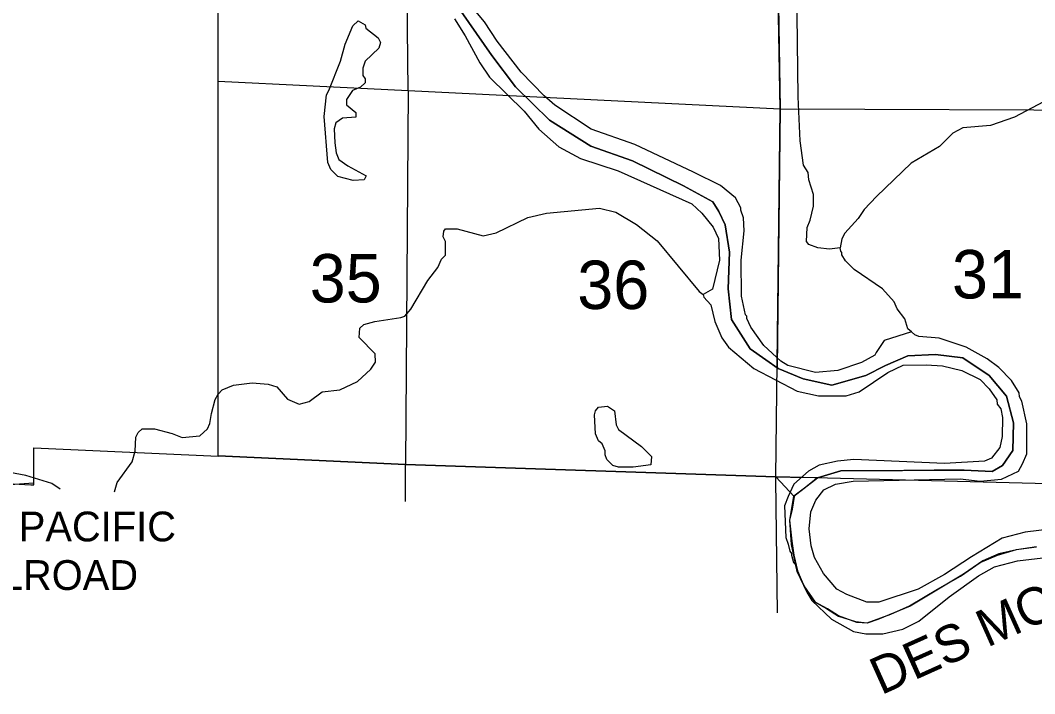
# Model space of a CAD drawing. Extents: x -1403959 to 81668, y -1400582 to 11018.
# Drawn here: x 7880.3 to 8143.7, y 7654.2 to 7829.2 of the extents above; entities that cross this region are included whole.
import ezdxf

# ---------------------------------------------------------------- set-up
doc = ezdxf.new("R2010")
doc.units = 0
for name, color, linetype in [('tdCiCityCuldesac', 7, 'Continuous'), ('tdCiRRCL', 7, 'Continuous'), ('tdCoCityStreetMajor', 7, 'Continuous'), ('tdCoCityStreetMinor', 7, 'Continuous'), ('tdCoClipBndry', 7, 'Continuous'), ('tdCoSecRteBand', 7, 'Continuous'), ('tdCoSectLinePart', 7, 'Continuous'), ('tdCoSurfBitum', 7, 'Continuous'), ('tdCoSurfConc', 7, 'Continuous'), ('tdCoTwpNameTxt', 7, 'Continuous')]:
    doc.layers.add(name, color=color, linetype=linetype)

msp = doc.modelspace()

# ---------------------------------------------------------------- linework, layer by layer
at = {"layer": 'tdCiRRCL'}
for points in [[(7883.79, 7708.47), (7883.77, 7718.12), (7931.68, 7715.92), (7931.69, 7885.78), (7836.27, 7890.52)], [(7815.93, 7712.27), (7882.99, 7708.51), (7883.79, 7708.47)]]:
    msp.add_lwpolyline(points, dxfattribs=at)
at = {"layer": 'tdCoCityStreetMajor'}
for points in [[(7980.98, 7810.92), (7979.95, 7907.67)], [(8077.59, 7806.19), (8075.92, 7903.08)], [(7931.65, 7813.34), (7980.98, 7810.92)], [(7980.98, 7810.92), (7980.34, 7713.79)], [(7980.98, 7810.92), (8077.59, 7806.19)], [(8076.47, 7710.56), (8077.59, 7806.19)], [(8077.59, 7806.19), (8165.45, 7805.79)], [(7931.65, 7715.99), (7980.34, 7713.79)], [(7980.29, 7704.12), (7980.34, 7712.89), (7980.34, 7713.79)], [(7980.34, 7713.79), (8076.47, 7710.56)], [(8076.47, 7710.56), (8080.32, 7710.49), (8083.13, 7710.45)], [(8076.92, 7675.23), (8076.47, 7709.78), (8076.47, 7710.56)], [(8083.13, 7710.45), (8167.51, 7708.35)]]:
    msp.add_lwpolyline(points, dxfattribs=at)
at = {"layer": 'tdCoCityStreetMinor'}
msp.add_lwpolyline([(7931.65, 7715.99), (7980.34, 7713.79), (8076.47, 7710.56), (8076.47, 7710.56), (8081.24, 7705.47), (8080.75, 7702.16), (8080.02, 7699.34), (8080.63, 7693.83), (8081.15, 7690.19), (8082.08, 7686.17), (8083.8, 7682.23), (8086.75, 7677.99), (8089.69, 7676.34), (8092.78, 7674.4), (8097.14, 7672.99), (8100.24, 7672.61), (8106.34, 7674.9), (8111.22, 7677.06), (8118.47, 7681.36), (8124.43, 7684.81), (8129.53, 7688.33), (8134.05, 7690.26), (8139, 7691.7), (8144.17, 7692.42)], dxfattribs=at)
at = {"layer": 'tdCoClipBndry'}
for points in [[(8076.8, 7738.9), (8077.59, 7806.19), (8075.92, 7903.08), (8075.86, 7999.69), (8119.16, 7999.41), (8119.15, 8330.76)], [(8144.16, 7692.35), (8138.97, 7691.61), (8134.38, 7690.57), (8130.25, 7688.76), (8125.19, 7685.28), (8111.41, 7676.96), (8102.99, 7673.49), (8100.24, 7672.59), (8097.49, 7672.76), (8092.77, 7674.47), (8089.88, 7676.32), (8086.69, 7678.01), (8084.42, 7681.08), (8082, 7685.98), (8080.52, 7693.02), (8080.1, 7699.28), (8081.2, 7705.54), (8087.32, 7710.34), (8093.37, 7712.13), (8125.41, 7712.3), (8132.71, 7711.97), (8135.37, 7713.47), (8138.02, 7717.43), (8138.18, 7724.58), (8136.36, 7731.54), (8131.88, 7736.86), (8125.07, 7741.5), (8117.94, 7742.33), (8110.8, 7742.01), (8104.99, 7739.52), (8099.84, 7736.86), (8091.05, 7734.37), (8083.58, 7736.03), (8077.11, 7738.69), (8069.8, 7743.82), (8064.98, 7751.46), (8064.15, 7759.42), (8064.49, 7768.89), (8063.32, 7776.02), (8061.66, 7779.51), (8060.17, 7782), (8052.52, 7786.15), (8039.25, 7792.62), (8028.46, 7796.44), (8017.67, 7803.24), (8008.87, 7811.87), (8002.73, 7820.01), (7994.76, 7831.46)], [(8087.32, 7710.34), (8076.47, 7710.56), (7980.34, 7713.79), (7931.65, 7715.99)]]:
    msp.add_lwpolyline(points, dxfattribs=at)
at = {"layer": 'tdCoSecRteBand'}
msp.add_line((7883.7, 7708.96), (7876.47, 7708.38), dxfattribs=at)
at = {"layer": 'tdCoSurfBitum'}
for points in [[(8093.18, 7770.06), (8090.44, 7769.73), (8087.39, 7770.03), (8085.1, 7770.95), (8084.48, 7771.71), (8084.63, 7775.37), (8085.4, 7777.21), (8086.31, 7780.87), (8086.3, 7783.93), (8085.08, 7787.74), (8084.92, 7789.58), (8083.7, 7791.56), (8082.78, 7797.82), (8082.31, 7809.27), (8081.48, 7873.1)], [(8147.63, 7696.97), (8141.22, 7696.2), (8135.26, 7694.67), (8127.33, 7689.77), (8120.31, 7685.19), (8113.44, 7681.36), (8103.21, 7678), (8100.15, 7677.99), (8094.96, 7679.98), (8092.36, 7681.35), (8088.84, 7685.47), (8086.55, 7689.59), (8085.63, 7692.64), (8085.17, 7697.07), (8085.62, 7701.5), (8086.84, 7704.55), (8088.97, 7707.15), (8092.03, 7708.68), (8096.61, 7709.45), (8124.4, 7710.08), (8129.6, 7709.47), (8135.09, 7709.94), (8139.52, 7712.08), (8140.59, 7713.91), (8141.66, 7716.51), (8141.65, 7724.3), (8140.42, 7730.25), (8139.81, 7731.32), (8139.65, 7732.39), (8137.66, 7735.59), (8134.45, 7738.95), (8131.4, 7741.24), (8125.89, 7744.29), (8118.87, 7746.57), (8113.67, 7747.02), (8112.6, 7747.48), (8111.74, 7748.2), (8104.66, 7745.95), (8102.53, 7742.89), (8102.22, 7742.13), (8098.71, 7740.29), (8092.61, 7738.15), (8086.8, 7737.69), (8079.62, 7739.51), (8077.79, 7740.58), (8073.35, 7744.7), (8069.99, 7749.43), (8068.92, 7751.72), (8068.92, 7752.33), (8068.61, 7752.64), (8067.54, 7757.52), (8067.53, 7766.84), (8068.28, 7774.47), (8068.13, 7777.83), (8067.36, 7779.81), (8067.36, 7780.43), (8065.98, 7783.02), (8062.16, 7786.22), (8055.13, 7789.73), (8039.85, 7796.89), (8028.54, 7800.85), (8019.07, 7807.11), (8016.32, 7809.55), (8010.35, 7815.65), (8004.08, 7823.74), (8000.87, 7828.77), (7995.52, 7835.18)], [(7966.7, 7787.52), (7962.73, 7788.58), (7960.9, 7790.41), (7960.13, 7792.25), (7959.2, 7804.16), (7959.81, 7809.81), (7960.42, 7810.88), (7963.46, 7818.51), (7964.68, 7822.94), (7966.66, 7827.68), (7968.03, 7829.05), (7969.87, 7827.98), (7970.02, 7827.07), (7973.23, 7824.63), (7973.84, 7823.41), (7973.39, 7821.88), (7969.88, 7818.52), (7969.27, 7816.69), (7969.27, 7814.85), (7969.88, 7813.94), (7969.88, 7812.87), (7968.66, 7811.8), (7966.53, 7810.88), (7965, 7808.59), (7965, 7807.21), (7967.45, 7805.23), (7967.45, 7804.01), (7963.94, 7803.7), (7962.26, 7802.48), (7961.8, 7800.95), (7961.96, 7797.29), (7962.27, 7794.69), (7963.03, 7793.01), (7965.32, 7791.33), (7970.06, 7788.74), (7969.6, 7787.67), (7966.7, 7787.52)], [(7993.08, 7829.53), (7995.84, 7825.11), (7999.66, 7818.08), (8002.11, 7814.42), (8011.13, 7805.57), (8014.95, 7800.84), (8020.15, 7796.27), (8025.8, 7793.22), (8035.58, 7790.02), (8054.68, 7781.48), (8057.28, 7779.04), (8060.19, 7775.38), (8061.56, 7772.48), (8061.88, 7766.83), (8060.05, 7759.35), (8057.61, 7757.97), (8057.76, 7757.21), (8059.6, 7755.22), (8060.67, 7750.95), (8062.51, 7746.68), (8064.19, 7744.23), (8070.76, 7738.74), (8082.07, 7732.8), (8087.57, 7731.58), (8094.75, 7731.59), (8098.11, 7732.66), (8105.59, 7737.7), (8109.56, 7739.54), (8115.51, 7739.7), (8119.79, 7739.39), (8124.83, 7738.18), (8129.57, 7735.89), (8131.86, 7733.45), (8133.85, 7730.55), (8134, 7729.48), (8134.92, 7728.26), (8135.38, 7725.97), (8135.24, 7721.08), (8134.63, 7718.18), (8132.49, 7715.43), (8130.66, 7714.67), (8120.28, 7714.05), (8096.75, 7715.1), (8092.48, 7714.64), (8087.74, 7713.56), (8085, 7712.03), (8081.18, 7708.67), (8079.66, 7705.46), (8078.74, 7703.02), (8079.06, 7694.77), (8079.67, 7693.09), (8080.13, 7691.26), (8080.59, 7690.65), (8080.59, 7690.19), (8081.05, 7688.36), (8081.51, 7687.9), (8081.97, 7686.07), (8084.57, 7680.58), (8085.8, 7678.44), (8090.99, 7673.56), (8096.65, 7670.36), (8099.86, 7669.75), (8104.29, 7669.75), (8109.48, 7670.98), (8113.6, 7673.12), (8121.53, 7679.39), (8129.16, 7684.89), (8133.29, 7687.18), (8139.24, 7688.72), (8154.66, 7690.56)], [(8145.99, 7807.98), (8138.51, 7804), (8132.25, 7801.86), (8125.07, 7801.24), (8122.48, 7799.86), (8118.97, 7796.35), (8111.64, 7792.07), (8102.64, 7783.36), (8099.43, 7779.99), (8097.91, 7777.7), (8094.4, 7773.88), (8093.64, 7772.35), (8093.18, 7770.06)], [(7904.75, 7706.71), (7905.39, 7709.14), (7909.35, 7714.48), (7910.11, 7717.23), (7910.26, 7720.9), (7910.87, 7722.12), (7911.94, 7723.04), (7915.15, 7723.04), (7919.73, 7721.82), (7922.33, 7720.75), (7926.91, 7721.22), (7928.89, 7723.05), (7929.5, 7724.42), (7929.96, 7727.02), (7930.87, 7730.69), (7931.63, 7732.06), (7932.7, 7733.13), (7935.6, 7734.35), (7940.49, 7734.97), (7944.61, 7734.67), (7946.9, 7733.91), (7949.66, 7730.7), (7952.71, 7729.48), (7955.31, 7730.1), (7958.67, 7732.69), (7963.25, 7733.16), (7967.83, 7735.3), (7971.34, 7738.51), (7972.56, 7740.34), (7972.4, 7742.48), (7968.27, 7746.75), (7968.42, 7749.19), (7969.49, 7750.11), (7972.39, 7750.88), (7979.11, 7751.95), (7980.18, 7752.26), (7981.71, 7754.09), (7986.13, 7761.58), (7988.72, 7764.94), (7989.63, 7767.08), (7990.7, 7768.15), (7990.7, 7771.66), (7990.09, 7772.88), (7990.24, 7774.41), (7990.69, 7775.02), (7993.75, 7775.02), (8000.47, 7773.19), (8003.83, 7773.96), (8012.07, 7777.94), (8016.96, 7779.01), (8030.7, 7780.39), (8034.98, 7779.33), (8040.33, 7776.13), (8045.68, 7771.86), (8056.54, 7758.73), (8057.61, 7757.97)], [(8110.77, 7749.01), (8110, 7751.6), (8108.01, 7754.2), (8107.25, 7756.03), (8104.19, 7759.38), (8096.85, 7764.42), (8094.56, 7766.71), (8093.64, 7768.23), (8093.64, 7768.84), (8093.34, 7769.15), (8093.18, 7770.06)], [(8111.74, 7748.2), (8110.77, 7749.01)], [(8039.48, 7713.06), (8035.66, 7713.06), (8034.13, 7713.52), (8032.61, 7715.04), (8032.15, 7716.26), (8032.15, 7717.33), (8031.38, 7719.16), (8030.46, 7719.93), (8029.7, 7721.76), (8029.39, 7726.64), (8029.69, 7727.71), (8030.45, 7728.63), (8032.74, 7728.94), (8034.58, 7727.72), (8035.04, 7724.05), (8035.65, 7722.83), (8041.61, 7718.41), (8044.21, 7715.82), (8044.06, 7713.68), (8039.48, 7713.06)], [(7890.63, 7707.39), (7888.43, 7708.82), (7881.71, 7710.95), (7873.31, 7712.47)]]:
    msp.add_lwpolyline(points, dxfattribs=at)
at = {"layer": 'tdCoTwpNameTxt'}
for points in [[(8075.86, 7996.79), (8075.91, 7916.44), (8075.92, 7909.34), (8075.94, 7907.8), (8076.02, 7903.08), (8077.59, 7806.19), (8076.8, 7738.9)], [(7994.76, 7831.46), (8002.73, 7820.01), (8008.87, 7811.87), (8017.67, 7803.24), (8028.46, 7796.44), (8039.25, 7792.62), (8052.52, 7786.15), (8060.17, 7782), (8061.66, 7779.51), (8063.32, 7776.02), (8064.49, 7768.89), (8064.15, 7759.42), (8064.98, 7751.46), (8069.8, 7743.82), (8073.9, 7740.94), (8077.11, 7738.69), (8083.58, 7736.03), (8091.05, 7734.37), (8099.84, 7736.86), (8104.99, 7739.52), (8110.8, 7742.01), (8117.94, 7742.33), (8125.07, 7741.5), (8131.88, 7736.86), (8136.36, 7731.54), (8138.18, 7724.58), (8138.02, 7717.43), (8135.37, 7713.47), (8132.71, 7711.97), (8125.41, 7712.3), (8117.6, 7712.3), (8101.84, 7712.13), (8093.37, 7712.13), (8087.32, 7710.34), (8083.91, 7707.65), (8081.2, 7705.54)]]:
    msp.add_lwpolyline(points, dxfattribs=at)

# ---------------------------------------------------------------- texts
at = {"layer": 'tdCiCityCuldesac'}
for s, height, p in [('UNION PACIFIC', 7.7382, (7843.67, 7693.8)), ('RAILROAD', 7.738, (7857.96, 7681.19))]:
    msp.add_text(s, height=height, rotation=0.0008, dxfattribs=at).set_placement(p)
at = {"layer": 'tdCoSectLinePart'}
for s, rotation, p in [('31', 0.0025, (8122.23, 7756.91)), ('35', 0.0012, (7955.43, 7755.86)), ('36', 0.0018, (8024.92, 7754.16))]:
    msp.add_text(s, height=12.575, rotation=rotation, dxfattribs=at).set_placement(p)
at = {"layer": 'tdCoSurfConc'}
msp.add_text('DES MOINES', height=9.673, rotation=24.2002, dxfattribs=at).set_placement((8103.84, 7653.8))

doc.saveas('drawing.dxf')
